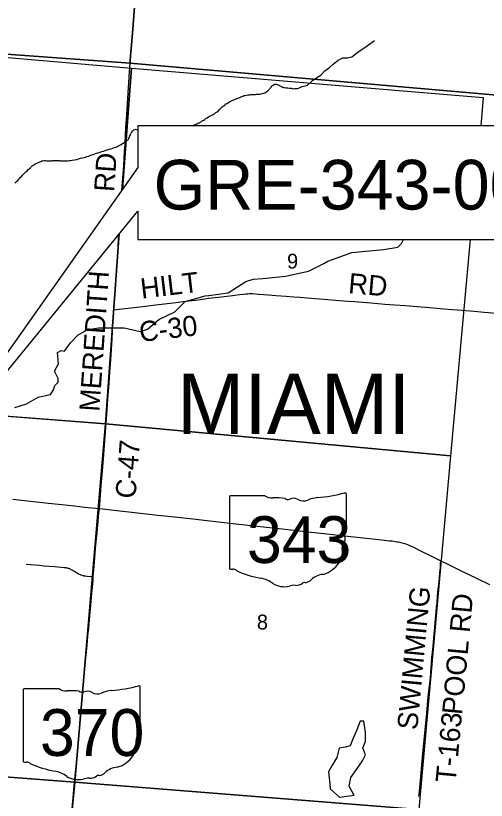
# Model space of a CAD drawing. Extents: x -1.4 to 35.4, y 0 to 22.
# Drawn here: x 20.785 to 22.111, y 16.67 to 18.879 of the extents above; entities that cross this region are included whole.
import ezdxf

# ---------------------------------------------------------------- set-up
doc = ezdxf.new("R2010")
doc.units = 0
for name, color, linetype in [('GM_X_County_Road', 7, 'Continuous'), ('GM_X_County_Road_Text', 7, 'Continuous'), ('GM_X_Minor_Lake', 7, 'Continuous'), ('GM_X_Minor_River', 7, 'Continuous'), ('GM_X_Section', 7, 'Continuous'), ('GM_X_Section_Text', 7, 'Continuous'), ('GM_X_State_Location', 7, 'Continuous'), ('GM_X_State_Route', 7, 'Continuous'), ('GM_X_State_Shield', 7, 'Continuous'), ('GM_X_Township_Road', 7, 'Continuous'), ('GM_X_Township_Road_Text', 7, 'Continuous'), ('GM_X_Township_Text', 7, 'Continuous'), ('SC_Scratch1', 7, 'Continuous'), ('SH_Cut_Line', 7, 'Continuous'), ('SH_Data', 7, 'Continuous')]:
    doc.layers.add(name, color=color, linetype=linetype)

msp = doc.modelspace()

# ---------------------------------------------------------------- linework, layer by layer
at = {"layer": 'GM_X_County_Road'}
for points in [[(21.0838, 18.3883), (21.0847, 18.3995), (21.0855, 18.41), (21.0872, 18.4336), (21.0889, 18.4571), (21.0913, 18.4977), (21.0927, 18.5178), (21.0941, 18.5439), (21.0954, 18.5644), (21.0978, 18.5997), (21.0989, 18.617), (21.1026, 18.6759), (21.1044, 18.7063), (21.1054, 18.7219), (21.1062, 18.7335), (21.1072, 18.7453)], [(21.0615, 18.0505), (21.062, 18.0576), (21.063, 18.0706), (21.0647, 18.0928), (21.0667, 18.1244), (21.0683, 18.1479), (21.0704, 18.1786), (21.0723, 18.2077), (21.0736, 18.2322), (21.0746, 18.2477), (21.0757, 18.2645)], [(21.0615, 18.0505), (21.0838, 18.0533), (21.1183, 18.0573), (21.1492, 18.0609), (21.1868, 18.0658), (21.2287, 18.0707), (21.2637, 18.075), (21.2987, 18.0794), (21.3283, 18.0834), (21.3646, 18.0877), (21.4028, 18.0926), (21.4158, 18.0942), (21.4269, 18.0954), (21.4341, 18.0961), (21.4393, 18.0964), (21.4431, 18.0966), (21.4475, 18.0966), (21.4524, 18.0965), (21.4692, 18.0954), (21.4971, 18.0934), (21.5181, 18.0917), (21.5466, 18.0896), (21.5683, 18.088), (21.585, 18.0867), (21.6067, 18.0849), (21.6277, 18.0832), (21.6537, 18.0812), (21.6964, 18.0776), (21.7218, 18.0757), (21.7403, 18.0743), (21.7855, 18.0705), (21.825, 18.0673), (21.8535, 18.0651), (21.8819, 18.0627), (21.916, 18.06), (21.9506, 18.0571), (21.9909, 18.0539), (22.0156, 18.0519), (22.0416, 18.0498), (22.0763, 18.047), (22.1047, 18.0447), (22.1406, 18.0416)], [(21.0205, 17.4912), (21.0223, 17.5158), (21.0257, 17.5562), (21.0294, 17.5977), (21.0319, 17.6317), (21.0351, 17.6695), (21.0397, 17.7327), (21.0425, 17.7692), (21.0447, 17.7996), (21.0476, 17.8436), (21.0496, 17.875), (21.0523, 17.9113), (21.0543, 17.9385), (21.0561, 17.9683), (21.0575, 17.9918), (21.0601, 18.0303), (21.0615, 18.0505)]]:
    msp.add_lwpolyline(points, dxfattribs=at)
at = {"layer": 'GM_X_Minor_Lake'}
for points in [[(21.7388, 16.6837), (21.7245, 16.7098), (21.7295, 16.734), (21.7455, 16.7561), (21.7622, 16.7805), (21.7709, 16.7982), (21.7633, 16.8177), (21.7708, 16.8358), (21.7709, 16.8609), (21.7662, 16.8929), (21.7556, 16.8927), (21.746, 16.8682), (21.7357, 16.8445), (21.727, 16.8234), (21.7132, 16.8191), (21.6961, 16.8168), (21.6896, 16.7903), (21.6758, 16.7666), (21.6664, 16.7497), (21.67, 16.7162), (21.6709, 16.7025), (21.6985, 16.6781)], [(21.7388, 16.6837), (21.6985, 16.6781)]]:
    msp.add_lwpolyline(points, dxfattribs=at)
at = {"layer": 'GM_X_Minor_River'}
for points in [[(21.6068, 18.6839), (21.6214, 18.6969), (21.6332, 18.7048), (21.645, 18.7122), (21.6561, 18.7239), (21.6687, 18.7336), (21.6794, 18.743), (21.6932, 18.7539), (21.7065, 18.761), (21.7193, 18.7604), (21.7323, 18.7634), (21.7452, 18.7739), (21.7586, 18.7828), (21.7719, 18.7926), (21.7826, 18.7997), (21.796, 18.8098)], [(21.3354, 18.5986), (21.3389, 18.6004), (21.3423, 18.6023), (21.3454, 18.6041), (21.3488, 18.6064), (21.3526, 18.609), (21.3549, 18.6108), (21.3599, 18.6157), (21.3619, 18.6183), (21.3642, 18.6206), (21.3669, 18.6228), (21.3692, 18.6247), (21.3718, 18.6266), (21.3745, 18.6284), (21.3772, 18.6307), (21.3803, 18.6318), (21.3852, 18.6355), (21.3906, 18.6388), (21.3963, 18.641), (21.4024, 18.6432), (21.4059, 18.6447), (21.4089, 18.6462), (21.4116, 18.6473), (21.415, 18.6491), (21.4185, 18.6502), (21.4219, 18.6517), (21.4249, 18.6528), (21.428, 18.6543), (21.4314, 18.655), (21.4352, 18.6557), (21.439, 18.6564), (21.4432, 18.6567), (21.4459, 18.657), (21.4482, 18.657), (21.4516, 18.6573), (21.4539, 18.6573), (21.4561, 18.6577), (21.4584, 18.6576), (21.4607, 18.6576), (21.463, 18.6579), (21.4652, 18.6579), (21.4679, 18.6579), (21.4709, 18.6582), (21.4728, 18.6586), (21.4763, 18.6589), (21.4797, 18.66), (21.4835, 18.6607), (21.4869, 18.6622), (21.49, 18.664), (21.4927, 18.6659), (21.4954, 18.6681), (21.4973, 18.6696), (21.4996, 18.6722), (21.5008, 18.6741), (21.5027, 18.676), (21.5046, 18.6779), (21.5062, 18.6805), (21.5088, 18.6824), (21.5107, 18.6835), (21.5142, 18.6861), (21.5172, 18.6864), (21.5191, 18.686), (21.5214, 18.6856), (21.5237, 18.6844), (21.5271, 18.6832), (21.5293, 18.6817), (21.5316, 18.6809), (21.5335, 18.6801), (21.5369, 18.6782), (21.5391, 18.6774), (21.5422, 18.6766), (21.5467, 18.6765), (21.552, 18.676), (21.5566, 18.6756), (21.5608, 18.6752), (21.5642, 18.6743), (21.5661, 18.6743), (21.571, 18.6735), (21.5729, 18.6738), (21.5752, 18.6738), (21.5786, 18.6745), (21.5816, 18.6756), (21.5851, 18.6767), (21.5881, 18.6778), (21.5916, 18.6797), (21.6068, 18.6839)], [(21.2818, 18.5692), (21.2846, 18.5704), (21.288, 18.5715), (21.2914, 18.5733), (21.2949, 18.5748), (21.2983, 18.5763), (21.3017, 18.5778), (21.3048, 18.5792), (21.3079, 18.5811), (21.3109, 18.5837), (21.3144, 18.5852), (21.3174, 18.5874), (21.3201, 18.5897), (21.3239, 18.5919), (21.3278, 18.5945), (21.3312, 18.5963), (21.3354, 18.5986)], [(21.0167, 18.4929), (21.0228, 18.4947), (21.0274, 18.4965), (21.0319, 18.498), (21.0369, 18.4998), (21.0422, 18.5016), (21.0483, 18.5031), (21.0537, 18.5045), (21.0582, 18.506), (21.0628, 18.5078), (21.0666, 18.5093), (21.0701, 18.5104), (21.0727, 18.5118), (21.0766, 18.5137), (21.0796, 18.5156), (21.0827, 18.5174), (21.0854, 18.5189), (21.0877, 18.5204), (21.0899, 18.5219), (21.0919, 18.5237), (21.0942, 18.5248), (21.0961, 18.5263), (21.098, 18.5275), (21.1014, 18.5301), (21.1026, 18.532), (21.1038, 18.5346), (21.105, 18.5376), (21.1065, 18.5406), (21.1077, 18.5433), (21.1089, 18.5459), (21.1104, 18.549), (21.112, 18.5512), (21.1139, 18.5542), (21.1154, 18.5561), (21.1177, 18.558), (21.12, 18.5591), (21.1227, 18.5594), (21.1261, 18.5586), (21.1285, 18.5582)], [(20.7821, 18.4073), (20.7848, 18.4103), (20.7879, 18.4133), (20.7902, 18.4155), (20.7933, 18.4189), (20.7952, 18.4211), (20.7979, 18.4241), (20.8006, 18.4268), (20.8029, 18.4294), (20.8056, 18.4316), (20.8079, 18.4343), (20.8106, 18.4369), (20.8137, 18.4403), (20.8175, 18.4436), (20.8202, 18.4459), (20.8225, 18.4481), (20.8252, 18.4496), (20.8267, 18.4515), (20.8286, 18.4538), (20.8313, 18.456), (20.834, 18.4582), (20.8363, 18.4597), (20.8382, 18.4608), (20.8409, 18.4627), (20.844, 18.4642), (20.8508, 18.4671), (20.8527, 18.4679), (20.8558, 18.469), (20.8585, 18.4701), (20.8615, 18.4708), (20.8649, 18.4719), (20.8687, 18.4711), (20.8725, 18.471), (20.8759, 18.4709), (20.879, 18.4705), (20.8816, 18.4705), (20.8847, 18.4708), (20.8866, 18.4708), (20.8896, 18.4711), (20.8938, 18.4715), (20.8976, 18.4714), (20.901, 18.4713), (20.9044, 18.4713), (20.9075, 18.4713), (20.9101, 18.4708), (20.9128, 18.4708), (20.9169, 18.4707), (20.9188, 18.4703), (20.9219, 18.4703), (20.9242, 18.4706), (20.9272, 18.4706), (20.9314, 18.4709), (20.9352, 18.4712), (20.9393, 18.4716), (20.9439, 18.4723), (20.9569, 18.4747), (20.9618, 18.4758), (20.9671, 18.4776), (20.9732, 18.4787), (20.9774, 18.4801), (20.9816, 18.4812), (20.9854, 18.4827), (20.99, 18.4841), (20.9942, 18.4852), (20.9984, 18.4871), (21.003, 18.4885), (21.0075, 18.4903), (21.0121, 18.4918), (21.0167, 18.4929)], [(20.782, 17.7761), (20.8148, 17.786), (20.8481, 17.8051), (20.8828, 17.8128), (20.8914, 17.8256), (20.895, 17.8377), (20.9047, 17.8474), (20.9045, 17.8576), (20.8943, 17.8784), (20.9049, 17.8991), (20.9025, 17.9307), (20.9124, 17.9362), (20.9222, 17.9341), (20.9386, 17.9581), (20.9595, 17.9793), (20.9844, 17.9933), (20.9944, 17.9961), (21.0183, 18.0002), (21.09, 18.0007), (21.135, 17.9903), (21.1564, 17.9963), (21.1876, 18.0238), (21.2328, 18.0457), (21.2618, 18.0744), (21.3186, 18.09), (21.3285, 18.0909), (21.3833, 18.0986), (21.4332, 18.131), (21.4538, 18.1374), (21.4808, 18.1392), (21.5454, 18.1455), (21.6094, 18.1598), (21.6534, 18.1817), (21.6645, 18.1883), (21.7322, 18.2128), (21.8211, 18.2209), (21.8614, 18.2273), (21.8719, 18.2374), (21.8771, 18.2492)]]:
    msp.add_lwpolyline(points, dxfattribs=at)
at = {"layer": 'GM_X_Section'}
for points in [[(21.0766, 18.2657), (21.0375, 17.7298), (20.0033, 17.8091), (20.0974, 18.8184), (21.1107, 18.7315), (21.0858, 18.3911)], [(21.0858, 18.3911), (21.1107, 18.7315), (22.1024, 18.6486), (22.0952, 18.5692)], [(22.0659, 18.2492), (22.0102, 17.64), (21.0375, 17.7298), (21.0766, 18.2657)], [(20.6621, 17.7586), (21.0375, 17.7298), (20.9517, 16.7211), (19.9161, 16.7998), (20.0033, 17.8091), (20.6402, 17.7603)], [(19.823, 15.7773), (19.9161, 16.7998), (20.9517, 16.7211), (20.8653, 15.8321)], [(20.8653, 15.8321), (20.9517, 16.7211), (21.9211, 16.6434)]]:
    msp.add_lwpolyline(points, dxfattribs=at)
msp.add_lwpolyline([(21.0375, 17.7298), (22.0102, 17.64), (21.9211, 16.6434), (20.9517, 16.7211)], close=True, dxfattribs=at)
at = {"layer": 'GM_X_State_Route'}
for points in [[(20.7761, 17.5176), (20.8174, 17.5132), (20.8767, 17.5067), (20.9144, 17.5027), (20.9502, 17.4987), (20.9786, 17.4957), (21.0205, 17.4912), (21.0305, 17.4901), (21.0613, 17.4867), (21.1033, 17.4818), (21.1854, 17.4728), (21.2318, 17.4679), (21.2923, 17.4614), (21.3479, 17.4552), (21.3967, 17.4496), (21.4479, 17.444), (21.4911, 17.4391), (21.5269, 17.4351), (21.5603, 17.4315), (21.6091, 17.426), (21.6529, 17.4215), (21.7208, 17.4139), (21.7641, 17.409), (21.7992, 17.4049), (21.8307, 17.4016), (21.8383, 17.4008), (21.8454, 17.4), (21.85, 17.3994), (21.8544, 17.3988), (21.8592, 17.398), (21.8631, 17.3974), (21.8668, 17.3966), (21.8702, 17.3958), (21.8739, 17.3948), (21.8777, 17.3938), (21.8816, 17.3925), (21.8859, 17.3909), (21.8903, 17.3891), (21.8961, 17.3867), (21.9017, 17.3841), (21.9079, 17.3812), (21.9275, 17.3716), (21.9486, 17.3611), (21.9829, 17.3444), (22.0007, 17.3357), (22.0424, 17.3151), (22.0853, 17.2939), (22.12, 17.2773)], [(20.9439, 16.6465), (20.9463, 16.6772), (20.9495, 16.7105), (20.9523, 16.7388), (20.9558, 16.7742), (20.9585, 16.804), (20.9607, 16.8291), (20.9644, 16.8705), (20.9667, 16.8987), (20.9698, 16.9331), (20.9726, 16.9647), (20.9743, 16.9839), (20.9768, 17.01), (20.9799, 17.0437), (20.9833, 17.0793), (20.9857, 17.1054), (20.9883, 17.1317), (20.9906, 17.1549), (20.9925, 17.1781), (20.9946, 17.2), (20.9963, 17.218), (20.9996, 17.2534), (21.0025, 17.2881), (21.0034, 17.2999), (21.005, 17.3196), (21.0078, 17.3528), (21.0099, 17.3784), (21.0125, 17.4066), (21.0141, 17.4231), (21.0151, 17.4351), (21.0168, 17.4536), (21.0183, 17.4692), (21.0205, 17.4912)]]:
    msp.add_lwpolyline(points, dxfattribs=at)
at = {"layer": 'GM_X_State_Shield'}
for p, q in [((21.3869, 17.524), (21.3869, 17.3239)), ((21.4866, 17.5275), (21.3901, 17.5275)), ((21.7165, 17.4277), (21.7165, 17.5324)), ((21.7164, 17.4278), (21.7165, 17.4277)), ((20.8061, 16.9807), (20.8061, 16.7806)), ((20.9058, 16.9841), (20.8093, 16.9841)), ((21.1356, 16.8844), (21.1356, 16.9891)), ((21.1356, 16.8844), (21.1356, 16.8844))]:
    msp.add_line(p, q, dxfattribs=at)
for centre, major_axis, start_param, end_param in [((21.3907, 17.5244), (0.00382, 0), 1.712693, 3.28349), ((21.5096, 17.5507), (0.037, 0), 4.042523, 4.731795), ((21.5219, 17.4151), (0.133, 0), 1.404758, 1.657858), ((21.6436, 17.4663), (0.0703, 0), 1.699011, 2.107814), ((21.5991, 17.8003), (0.3495, 0), 4.814394, 5.042369), ((21.7128, 17.5329), (0.00367, 0), 6.141152, 7.989035), ((21.5521, 17.5255), (0.0107, 0), 3.836095, 5.185415), ((21.5678, 17.5024), (0.0222, 0), 0.950623, 2.079405), ((21.5965, 17.5341), (0.0267, 0), 4.081561, 5.145723), ((21.7156, 17.4201), (0.00568, 0), 1.883978, 3.671073), ((21.6795, 17.4068), (0.0341, 0), 5.934695, 6.695948), ((21.7126, 17.4273), (0.00393, 0), 5.05454, 6.418171), ((21.7296, 17.3839), (0.0248, 0), 2.387724, 3.262537), ((21.6186, 17.3706), (0.0874, 0), 5.101752, 6.440018), ((21.3907, 17.3235), (0.00385, 0), 3.00124, 4.508301), ((21.3913, 17.3439), (0.0294, 0), 4.665946, 4.897461), ((21.3973, 17.3124), (0.0106, 0), 0.519207, 1.627899), ((21.5311, 17.4922), (0.2524, 0), 4.195997, 4.488961), ((21.6555, 17.2677), (0.0479, 0), 1.647645, 2.488434), ((21.4559, 17.234), (0.079, 0), 0.823519, 1.323587), ((21.5413, 17.3114), (0.0501, 0), 4.026481, 4.996735), ((21.5739, 17.2964), (0.0267, 0), 4.691044, 5.507374), ((21.598, 17.277), (0.00752, 0), 1.147584, 2.315152), ((21.5948, 17.3045), (0.0282, 0), 4.937069, 5.64225), ((21.5702, 17.2422), (0.0412, 0), 1.495662, 1.94098), ((21.0182, 17.257), (0.3495, 0), 4.814394, 5.042369), ((21.132, 16.9895), (0.00367, 0), 6.141152, 7.989035), ((20.8098, 16.9811), (0.00382, 0), 1.712693, 3.28349), ((20.9288, 17.0074), (0.037, 0), 4.042523, 4.731795), ((20.9411, 16.8718), (0.133, 0), 1.404758, 1.657858), ((20.9713, 16.9822), (0.0107, 0), 3.836095, 5.185415), ((20.9869, 16.959), (0.0222, 0), 0.950623, 2.079405), ((21.0156, 16.9907), (0.0267, 0), 4.081561, 5.145723), ((21.0628, 16.923), (0.0703, 0), 1.699011, 2.107814), ((21.1348, 16.8767), (0.00568, 0), 1.883978, 3.671073), ((21.1317, 16.884), (0.00393, 0), 5.05454, 6.418171), ((21.0987, 16.8635), (0.0341, 0), 5.934695, 6.695948), ((21.0378, 16.8273), (0.0874, 0), 5.101752, 6.440018), ((21.1488, 16.8406), (0.0248, 0), 2.387724, 3.262537), ((20.8099, 16.7801), (0.00385, 0), 3.00124, 4.508301), ((20.8104, 16.8006), (0.0294, 0), 4.665946, 4.897461), ((20.8165, 16.769), (0.0106, 0), 0.519207, 1.627899), ((20.9503, 16.9488), (0.2524, 0), 4.195997, 4.488961), ((20.875, 16.6907), (0.079, 0), 0.823519, 1.323587), ((21.0747, 16.7244), (0.0479, 0), 1.647645, 2.488434), ((20.9604, 16.768), (0.0501, 0), 4.026481, 4.996735), ((20.9894, 16.6988), (0.0412, 0), 1.495662, 1.94098), ((20.9931, 16.753), (0.0267, 0), 4.691044, 5.507374), ((21.0172, 16.7337), (0.00752, 0), 1.147584, 2.315152), ((21.014, 16.7612), (0.0282, 0), 4.937069, 5.64225)]:
    msp.add_ellipse(centre, major_axis=major_axis, ratio=0.8, start_param=start_param, end_param=end_param, dxfattribs=at)
at = {"layer": 'GM_X_Township_Road'}
for points in [[(21.1072, 18.7453), (21.1077, 18.7532), (21.1132, 18.8184), (21.1177, 18.8775), (21.1229, 18.9458), (21.1236, 18.9546)], [(20.8137, 17.3349), (20.8513, 17.3316), (20.865, 17.3304), (20.8953, 17.3278), (20.9214, 17.3254), (20.9255, 17.3249), (20.9274, 17.3246), (20.9294, 17.3241), (20.9313, 17.3236), (20.9334, 17.323), (20.9358, 17.3221), (20.9381, 17.3212), (20.9404, 17.3201), (20.9431, 17.3187), (20.9511, 17.3139), (20.9607, 17.3083), (20.9635, 17.3067), (20.9663, 17.3055), (20.9685, 17.3045), (20.9706, 17.3037), (20.9726, 17.303), (20.9746, 17.3025), (20.9762, 17.3022), (20.978, 17.302), (20.981, 17.3016), (20.9856, 17.3013), (20.9973, 17.3004), (21.0034, 17.2999)], [(21.9205, 16.6803), (21.9222, 16.6954), (21.9253, 16.7252), (21.9324, 16.8013), (21.9434, 16.9147), (21.9466, 16.9511), (21.9493, 16.9776), (21.9508, 16.9924), (21.9532, 17.0146), (21.9555, 17.0425), (21.9578, 17.071), (21.96, 17.0945), (21.9618, 17.1143), (21.9639, 17.1384), (21.9655, 17.1551), (21.9672, 17.1718), (21.9689, 17.1903), (21.9709, 17.2126), (21.9721, 17.2262), (21.9738, 17.2454), (21.9755, 17.264), (21.9769, 17.2769), (21.9786, 17.2949), (21.9802, 17.3109), (21.9814, 17.3245), (21.9822, 17.3357), (21.9829, 17.3444)]]:
    msp.add_lwpolyline(points, dxfattribs=at)
at = {"layer": 'SC_Scratch1'}
for points in [[(18.3046, 18.9691), (19.8595, 18.8397), (20.2896, 18.8065), (20.6929, 18.7759), (21.107, 18.7458), (21.1075, 18.7538), (21.113, 18.819), (21.1175, 18.878), (21.1226, 18.9463)], [(22.2273, 18.6477), (21.107, 18.7458), (20.6929, 18.7759), (20.2896, 18.8065), (19.8595, 18.8397), (18.3046, 18.9691)], [(21.1226, 18.9463), (21.1175, 18.878), (21.113, 18.819), (21.1075, 18.7538), (21.107, 18.7458), (22.2273, 18.6477)]]:
    msp.add_lwpolyline(points, dxfattribs=at)
at = {"layer": 'SH_Cut_Line'}
msp.add_lwpolyline([(18.3046, 18.9691), (19.8595, 18.8397), (20.2896, 18.8065), (20.6929, 18.7759), (21.107, 18.7458), (22.2273, 18.6477)], dxfattribs=at)
at = {"layer": 'SH_Data'}
msp.add_lwpolyline([(22.4897, 18.5692), (21.1285, 18.5692), (21.1285, 18.4516), (20.4927, 17.5515), (21.1285, 18.3292), (21.1285, 18.2492), (22.4897, 18.2492)], close=True, dxfattribs=at)

# ---------------------------------------------------------------- texts
at = {"layer": 'GM_X_County_Road_Text'}
for s, rotation, p in [('RD', 86.0576, (21.062, 18.3818)), ('MEREDITH', 86.0544, (21.0204, 17.7631)), ('HILT', 6.7946, (21.1395, 18.0823)), ('RD', 355.0776, (21.7205, 18.0981)), ('C-30', 6.8288, (21.1362, 17.9602)), ('C-47', 85.5492, (21.122, 17.518))]:
    msp.add_text(s, height=0.05682, rotation=rotation, dxfattribs=at).set_placement(p)
at = {"layer": 'GM_X_Section_Text'}
for s, p in [('9', (21.5494, 18.1671)), ('8', (21.4644, 17.1508))]:
    msp.add_text(s, height=0.0419, rotation=0, dxfattribs=at).set_placement(p)
at = {"layer": 'GM_X_State_Location'}
for s, p in [('343', (21.4811, 17.3969)), ('370', (20.9003, 16.8535))]:
    msp.add_text(s, height=0.000189, rotation=0, dxfattribs=at).set_placement(p)
for s, p in [('s', (21.548, 17.4107)), ('r', (21.548, 17.4107)), ('s', (20.9671, 16.8673)), ('r', (20.9671, 16.8673))]:
    msp.add_text(s, height=0.000189, dxfattribs=at).set_placement(p)
at = {"layer": 'GM_X_State_Shield'}
for s, p in [('343', (21.4364, 17.338)), ('370', (20.853, 16.7947))]:
    msp.add_text(s, height=0.13184, dxfattribs=at).set_placement(p)
at = {"layer": 'GM_X_Township_Road_Text'}
for s, rotation, p in [('SWIMMING', 84.7259, (21.9164, 16.8664)), ('POOL RD', 84.7418, (22.0427, 16.909)), ('T-163', 84.6526, (22.0243, 16.7174))]:
    msp.add_text(s, height=0.05682, rotation=rotation, dxfattribs=at).set_placement(p)
at = {"layer": 'GM_X_Township_Text'}
msp.add_text('MIAMI', height=0.17045, rotation=0, dxfattribs=at).set_placement((21.2392, 17.7012))
at = {"layer": 'SH_Data'}
msp.add_text('GRE-343-0050', height=0.14, dxfattribs=at).set_placement((21.1734, 18.3333))

doc.saveas('drawing.dxf')
